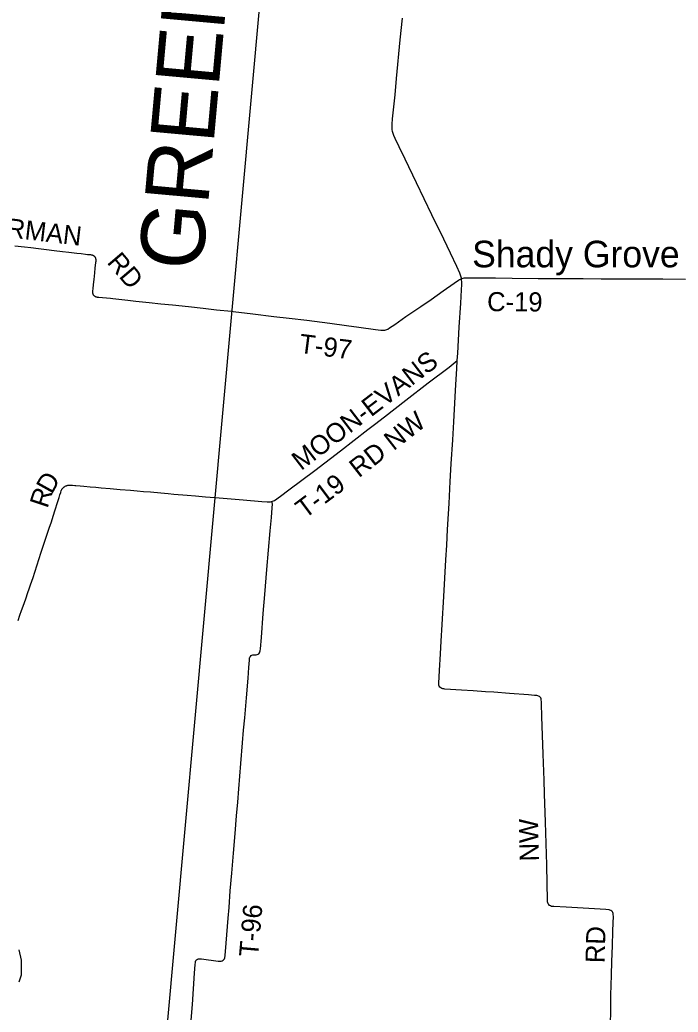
# Model space of a CAD drawing. Extents: x -49 to -8.2, y 9.4 to 23.5.
# Drawn here: x -10.474 to -9.496, y 13.1 to 14.574 of the extents above; entities that cross this region are included whole.
import ezdxf

# ---------------------------------------------------------------- set-up
doc = ezdxf.new("R2010")
doc.units = 0
for name, color, linetype in [('GM_X_Adjacent_County', 7, 'Continuous'), ('GM_X_Adjacent_County_Text', 7, 'Continuous'), ('GM_X_County_Road', 7, 'Continuous'), ('GM_X_County_Road_Text', 7, 'Continuous'), ('GM_X_Minor_River', 7, 'Continuous'), ('GM_X_Township_Road', 7, 'Continuous'), ('GM_X_Township_Road_Text', 7, 'Continuous'), ('GM_X_Unincorporated_Text', 7, 'Continuous')]:
    doc.layers.add(name, color=color, linetype=linetype)

msp = doc.modelspace()

# ---------------------------------------------------------------- linework, layer by layer
at = {"layer": 'GM_X_Adjacent_County'}
msp.add_line((-9.9722, 16.2087), (-10.5877, 9.4087), dxfattribs=at)
at = {"layer": 'GM_X_County_Road'}
for points in [[(-9.818, 14.1895), (-9.8181, 14.1904), (-9.8184, 14.1918), (-9.8193, 14.1948), (-9.8204, 14.1977), (-9.8249, 14.2075), (-9.8342, 14.2272), (-9.8443, 14.2482), (-9.862, 14.2845), (-9.8847, 14.3321), (-9.9016, 14.3671), (-9.9104, 14.3852), (-9.9165, 14.3978), (-9.9184, 14.4021), (-9.9195, 14.405), (-9.9204, 14.408), (-9.9208, 14.4111), (-9.921, 14.4143), (-9.921, 14.419), (-9.9203, 14.4267), (-9.9167, 14.4623), (-9.9144, 14.487), (-9.909, 14.5442), (-9.9058, 14.5766)], [(-9.8242, 14.0683), (-9.8236, 14.0788), (-9.8213, 14.1175), (-9.8192, 14.1531), (-9.8179, 14.1732), (-9.8176, 14.1809), (-9.8176, 14.1845), (-9.8178, 14.1876), (-9.818, 14.1895)], [(-9.818, 14.1895), (-9.8154, 14.1903), (-9.8139, 14.1906), (-9.8125, 14.1908), (-9.7986, 14.1908), (-9.7675, 14.1906), (-9.7427, 14.1904), (-9.7039, 14.19), (-9.6806, 14.1899), (-9.6372, 14.1896), (-9.6108, 14.1895), (-9.5611, 14.1893), (-9.5192, 14.1892), (-9.4851, 14.1889)], [(-9.5969, 13.0809), (-9.5964, 13.1042), (-9.596, 13.1259), (-9.5951, 13.1554), (-9.5946, 13.1756), (-9.5939, 13.1989), (-9.5932, 13.2206), (-9.5928, 13.233), (-9.5925, 13.2423), (-9.5926, 13.2454), (-9.5928, 13.2469), (-9.5932, 13.2483), (-9.5939, 13.2496), (-9.5948, 13.2506), (-9.5961, 13.2513), (-9.5975, 13.2518), (-9.5989, 13.2522), (-9.6035, 13.2527), (-9.6206, 13.2537), (-9.6624, 13.2562), (-9.6811, 13.2572), (-9.6827, 13.2574), (-9.6842, 13.2576), (-9.6858, 13.2582), (-9.6872, 13.259), (-9.6884, 13.2601), (-9.6893, 13.2614), (-9.6899, 13.263), (-9.6901, 13.2645), (-9.6903, 13.2677), (-9.6907, 13.291), (-9.6915, 13.319), (-9.6934, 13.3826), (-9.6948, 13.4246), (-9.6954, 13.4447), (-9.6968, 13.4835), (-9.6987, 13.5394), (-9.6992, 13.5581), (-9.6992, 13.5612), (-9.6995, 13.5642), (-9.6998, 13.5657), (-9.7004, 13.5671), (-9.7012, 13.5682), (-9.7022, 13.5692), (-9.7034, 13.5699), (-9.7048, 13.5703), (-9.7063, 13.5706), (-9.7094, 13.5708), (-9.7187, 13.5714), (-9.7466, 13.5736), (-9.7698, 13.5754), (-9.7822, 13.5763), (-9.8008, 13.5776), (-9.8178, 13.5788), (-9.8427, 13.5803), (-9.8442, 13.5804), (-9.8458, 13.5806), (-9.8474, 13.5811), (-9.8488, 13.5818), (-9.8501, 13.5829), (-9.851, 13.5843), (-9.8515, 13.5858), (-9.8518, 13.5874), (-9.8519, 13.589), (-9.8508, 13.6077), (-9.8494, 13.6325), (-9.8483, 13.6511), (-9.8467, 13.6759), (-9.8444, 13.7178), (-9.8413, 13.7721), (-9.84, 13.7938), (-9.8387, 13.817), (-9.8375, 13.8403), (-9.8365, 13.8558), (-9.8346, 13.8884), (-9.8331, 13.9147), (-9.8309, 13.9504), (-9.8293, 13.9768), (-9.8272, 14.014), (-9.8262, 14.0326), (-9.8249, 14.0559), (-9.8242, 14.0683)]]:
    msp.add_lwpolyline(points, dxfattribs=at)
at = {"layer": 'GM_X_Minor_River'}
msp.add_lwpolyline([(-10.4748, 13.1455), (-10.4716, 13.1557), (-10.4716, 13.1776), (-10.4751, 13.193)], dxfattribs=at)
at = {"layer": 'GM_X_Township_Road'}
for points in [[(-10.4814, 14.2384), (-10.4669, 14.2368), (-10.4576, 14.2356), (-10.4462, 14.2343), (-10.4345, 14.2329), (-10.4231, 14.2315), (-10.4107, 14.23), (-10.4009, 14.2288), (-10.3891, 14.2274), (-10.383, 14.2267), (-10.3766, 14.226), (-10.3732, 14.2257), (-10.3703, 14.2255), (-10.3697, 14.2254), (-10.3689, 14.2253), (-10.3678, 14.2251), (-10.3672, 14.225), (-10.3666, 14.2248), (-10.3659, 14.2246), (-10.3653, 14.2244), (-10.3649, 14.2241), (-10.3645, 14.2239), (-10.3641, 14.2237), (-10.3637, 14.2234), (-10.3633, 14.2231), (-10.363, 14.2227), (-10.3626, 14.2223), (-10.3623, 14.2219), (-10.3621, 14.2215), (-10.3618, 14.2211), (-10.3617, 14.2206), (-10.3615, 14.2202), (-10.3614, 14.2197), (-10.3613, 14.2191), (-10.3612, 14.2184), (-10.3611, 14.2179), (-10.3611, 14.2172), (-10.3611, 14.2166), (-10.3611, 14.2158), (-10.3611, 14.215), (-10.3613, 14.2135), (-10.3623, 14.2051), (-10.363, 14.198), (-10.3641, 14.1881), (-10.3649, 14.181), (-10.3656, 14.1747), (-10.3659, 14.1717), (-10.3659, 14.1705), (-10.3659, 14.1699), (-10.3658, 14.1686), (-10.3658, 14.1682), (-10.3657, 14.1677), (-10.3656, 14.1673), (-10.3655, 14.1669), (-10.3653, 14.1665), (-10.3651, 14.1661), (-10.3649, 14.1657), (-10.3646, 14.1652), (-10.3643, 14.1649), (-10.364, 14.1646), (-10.3637, 14.1643), (-10.3632, 14.1639), (-10.3624, 14.1634), (-10.362, 14.1631), (-10.3616, 14.163), (-10.3612, 14.1628), (-10.3608, 14.1627), (-10.3602, 14.1625), (-10.3598, 14.1624), (-10.3592, 14.1623), (-10.358, 14.1621), (-10.3568, 14.162), (-10.3509, 14.1616), (-10.3394, 14.1605), (-10.3357, 14.1602), (-10.3135, 14.1577), (-10.3014, 14.1564), (-10.2816, 14.1543), (-10.2647, 14.1524), (-10.247, 14.1505), (-10.2236, 14.1481), (-10.2017, 14.1457), (-10.1818, 14.1435), (-10.1594, 14.1411)], [(-10.1594, 14.1411), (-10.1572, 14.1408), (-10.1278, 14.1373), (-10.0969, 14.1336), (-10.0737, 14.131), (-10.0475, 14.1278), (-10.0135, 14.1234), (-9.9888, 14.1201), (-9.9703, 14.1178), (-9.9457, 14.1143), (-9.938, 14.1131), (-9.9364, 14.1129), (-9.9349, 14.1129), (-9.9333, 14.113), (-9.9318, 14.1132), (-9.9303, 14.1136), (-9.9289, 14.1142), (-9.9275, 14.1148), (-9.9248, 14.1164), (-9.9171, 14.1217), (-9.9005, 14.1332), (-9.8786, 14.1482), (-9.8632, 14.1587), (-9.8454, 14.1713), (-9.8289, 14.1829), (-9.8226, 14.1871), (-9.8209, 14.1881), (-9.818, 14.1895)], [(-10.099, 13.8588), (-10.0986, 13.859), (-10.0972, 13.8596), (-10.0958, 13.8604), (-10.0869, 13.8667), (-10.0744, 13.876), (-10.0358, 13.9048), (-9.9976, 13.9341), (-9.9571, 13.9655), (-9.9472, 13.973), (-9.9324, 13.9844), (-9.9005, 14.0091), (-9.8673, 14.0348), (-9.8365, 14.0584), (-9.8242, 14.0683)], [(-10.4766, 13.6818), (-10.4737, 13.6898), (-10.4713, 13.6967), (-10.4675, 13.7074), (-10.4646, 13.7157), (-10.4623, 13.7222), (-10.4595, 13.7303), (-10.4579, 13.7351), (-10.4542, 13.746), (-10.4517, 13.7538), (-10.4482, 13.7645), (-10.4456, 13.7725), (-10.4421, 13.7834), (-10.4378, 13.7968), (-10.4357, 13.8027), (-10.4301, 13.8193), (-10.4269, 13.8287), (-10.4243, 13.8368), (-10.4213, 13.8462), (-10.4179, 13.8573), (-10.4156, 13.8648), (-10.4144, 13.8686), (-10.4132, 13.8723), (-10.4124, 13.8748), (-10.4122, 13.8752), (-10.412, 13.8757), (-10.4116, 13.8763), (-10.4114, 13.8768), (-10.4111, 13.8773), (-10.4107, 13.8778), (-10.4104, 13.8782), (-10.41, 13.8787), (-10.4097, 13.879), (-10.4093, 13.8795), (-10.4088, 13.8799), (-10.4083, 13.8803), (-10.4078, 13.8807), (-10.407, 13.8811), (-10.4064, 13.8815), (-10.4058, 13.8818), (-10.4052, 13.882), (-10.4046, 13.8822), (-10.404, 13.8824), (-10.4034, 13.8826), (-10.4027, 13.8828), (-10.402, 13.8829), (-10.4013, 13.883), (-10.4007, 13.883), (-10.4, 13.8831), (-10.399, 13.8831), (-10.398, 13.8831), (-10.3955, 13.883), (-10.3924, 13.8827), (-10.3909, 13.8826), (-10.3842, 13.8819), (-10.3788, 13.8814), (-10.3695, 13.8805), (-10.3612, 13.8798), (-10.3529, 13.879), (-10.3399, 13.878), (-10.325, 13.8767), (-10.3096, 13.8754), (-10.2997, 13.8746), (-10.2901, 13.8737), (-10.2799, 13.8729), (-10.2647, 13.8716), (-10.2536, 13.8706), (-10.2453, 13.8698), (-10.2253, 13.8682), (-10.2128, 13.8671), (-10.1983, 13.8658), (-10.1845, 13.8646)], [(-10.2195, 13.0888), (-10.2177, 13.112), (-10.2143, 13.1585), (-10.2135, 13.171), (-10.2132, 13.1741), (-10.2129, 13.1756), (-10.2123, 13.177), (-10.2114, 13.1782), (-10.2102, 13.1791), (-10.2088, 13.1795), (-10.2073, 13.1797), (-10.2041, 13.1796), (-10.1794, 13.1763), (-10.1762, 13.1761), (-10.1747, 13.1763), (-10.1733, 13.1768), (-10.172, 13.1775), (-10.1709, 13.1785), (-10.1702, 13.1798), (-10.1696, 13.1813), (-10.1692, 13.1844), (-10.1677, 13.203), (-10.1645, 13.2402), (-10.1632, 13.2557), (-10.1613, 13.2805), (-10.1591, 13.3068), (-10.1567, 13.3363), (-10.1542, 13.3657), (-10.152, 13.392), (-10.1504, 13.4122), (-10.1488, 13.4323), (-10.1458, 13.4695), (-10.1431, 13.5005), (-10.1415, 13.519), (-10.14, 13.5376), (-10.1374, 13.567), (-10.1349, 13.5965), (-10.1336, 13.612), (-10.133, 13.6229), (-10.1326, 13.626), (-10.1322, 13.6275), (-10.1315, 13.6288), (-10.1305, 13.6299), (-10.1293, 13.6307), (-10.1278, 13.6311), (-10.1262, 13.6312), (-10.123, 13.6312), (-10.1215, 13.6314), (-10.1201, 13.6318), (-10.1188, 13.6327), (-10.1179, 13.6339), (-10.1173, 13.6353), (-10.1169, 13.6368), (-10.1165, 13.6399), (-10.1152, 13.657), (-10.1124, 13.6926), (-10.11, 13.7205), (-10.1069, 13.7577), (-10.1021, 13.815), (-10.1004, 13.8351), (-10.0992, 13.8491), (-10.0989, 13.8546), (-10.099, 13.8571), (-10.099, 13.8588)], [(-10.1845, 13.8646), (-10.1777, 13.864), (-10.1421, 13.8612), (-10.1143, 13.8587), (-10.1065, 13.8581), (-10.1034, 13.8581), (-10.1018, 13.8582), (-10.1002, 13.8585), (-10.099, 13.8588)]]:
    msp.add_lwpolyline(points, dxfattribs=at)

# ---------------------------------------------------------------- texts
at = {"layer": 'GM_X_Adjacent_County_Text'}
msp.add_text('GREENE COUNTY', height=0.094697, rotation=84.8209, dxfattribs=at).set_placement((-10.2034, 14.1998))
at = {"layer": 'GM_X_County_Road_Text'}
for s, rotation, p in [('C-19', 359.6558, (-9.78, 14.1413)), ('NW', 91.2365, (-9.703, 13.3246)), ('RD', 88.5055, (-9.6055, 13.173))]:
    msp.add_text(s, height=0.02841, rotation=rotation, dxfattribs=at).set_placement(p)
at = {"layer": 'GM_X_Township_Road_Text'}
for s, height, rotation, p in [('DORMAN', 0.02841, 353.2801, (-10.5515, 14.2581)), ('RD', 0.02841, 310.4397, (-10.3456, 14.2134)), ('T-97', 0.02841, 352.7508, (-10.0602, 14.0796)), ('MOON-EVANS', 0.02841, 37.5382, (-10.0561, 13.9037)), ('RD NW', 0.02841, 37.9109, (-9.9705, 13.893)), ('D', 0.0284, 60.9726, (-10.4263, 13.8684)), ('T-19', 0.02841, 36.7285, (-10.0507, 13.8323)), ('R', 0.0284, 71.7304, (-10.433, 13.8475)), ('T-96', 0.02841, 85.0582, (-10.1202, 13.1817))]:
    msp.add_text(s, height=height, rotation=rotation, dxfattribs=at).set_placement(p)
at = {"layer": 'GM_X_Unincorporated_Text'}
msp.add_text('Shady Grove', height=0.039489, rotation=0, dxfattribs=at).set_placement((-9.8022, 14.2064))

doc.saveas('drawing.dxf')
